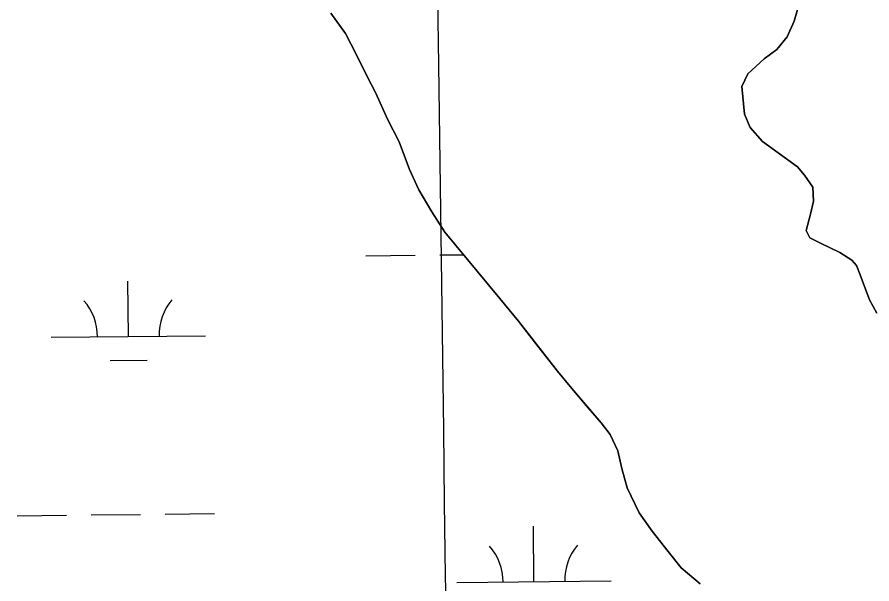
# Model space of a CAD drawing. Extents: x 3734862 to 3772949, y 391520 to 417239.
# Drawn here: x 3767773 to 3768328, y 407973 to 408341 of the extents above; entities that cross this region are included whole.
import ezdxf

# ---------------------------------------------------------------- set-up
doc = ezdxf.new("R2010")
doc.units = 0
for name, color, linetype in [('V-GRID-MAJR', 7, 'Continuous'), ('V-TOPO-SHOR', 7, 'Continuous'), ('V-WETL-SWMP', 7, 'Continuous')]:
    doc.layers.add(name, color=color, linetype=linetype)

msp = doc.modelspace()

# ---------------------------------------------------------------- linework, layer by layer
at = {"layer": 'V-GRID-MAJR'}
msp.add_spline([(3768195.233, 397232.114), (3768114.148, 403291.314), (3768033.0500000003, 409351.577), (3767951.952, 415411.843), (3767951.938, 415412.9)], degree=3, dxfattribs=at)
at = {"layer": 'V-TOPO-SHOR'}
for p, q in [((3768281.6299999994, 408352.734), (3768277.672999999, 408338.31199999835)), ((3767986.5130000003, 408330.42100000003), (3767976.906, 408343.594)), ((3768277.672999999, 408338.31199999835), (3768272.9530000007, 408328.18700000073)), ((3767993.417, 408316.87200000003), (3767986.5130000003, 408330.42100000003)), ((3768272.9530000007, 408328.18700000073), (3768266.289, 408320.01900000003)), ((3768266.289, 408320.01900000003), (3768258.072, 408313.806)), ((3768000.319, 408302.939), (3767993.417, 408316.87200000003)), ((3768258.072, 408313.806), (3768247.5, 408304.092)), ((3768006.072, 408291.712), (3768000.319, 408302.939)), ((3768247.5, 408304.092), (3768243.566, 408295.916)), ((3768013.731, 408274.681), (3768006.072, 408291.712)), ((3768243.566, 408295.916), (3768245.45, 408277.96)), ((3768245.45, 408277.96), (3768248.93, 408269.362)), ((3768021.4050000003, 408259.972), (3768013.731, 408274.681)), ((3768248.93, 408269.362), (3768257.089, 408260.357)), ((3768027.9059999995, 408242.177), (3768021.4050000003, 408259.972)), ((3768257.089, 408260.357), (3768271.095, 408250.1599999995)), ((3768271.095, 408250.1599999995), (3768279.656, 408243.88499999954)), ((3768034.037, 408229.016), (3768027.9059999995, 408242.177)), ((3768279.656, 408243.88499999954), (3768284.3170000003, 408238.404)), ((3768284.3170000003, 408238.404), (3768289.751, 408230.577)), ((3768289.751, 408230.577), (3768290.1069999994, 408221.6049999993)), ((3768042.4790000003, 408214.689), (3768034.037, 408229.016)), ((3768290.1069999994, 408221.6049999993), (3768288.122, 408213.03)), ((3768050.930999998, 408201.5200000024), (3768042.4790000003, 408214.689)), ((3768288.122, 408213.03), (3768285.3510000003, 408202.505)), ((3768086.699, 408158.5), (3768050.930999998, 408201.5200000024)), ((3768285.3510000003, 408202.505), (3768287.676, 408197.8129999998)), ((3768287.676, 408197.8129999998), (3768295.461999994, 408193.8830000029)), ((3768295.461999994, 408193.8830000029), (3768300.5249999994, 408191.522)), ((3768300.5249999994, 408191.522), (3768307.145999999, 408188.3760000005)), ((3768307.145999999, 408188.3760000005), (3768314.931, 408183.27400000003)), ((3768314.931, 408183.27400000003), (3768318.04, 408179.75200000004)), ((3768318.04, 408179.75200000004), (3768320.358, 408173.89)), ((3768320.358, 408173.89), (3768326.539, 408157.48)), ((3768098.6210000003, 408143.775), (3768086.699, 408158.5)), ((3768326.539, 408157.48), (3768331.1879999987, 408148.8760000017)), ((3768111.308, 408127.49899999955), (3768098.6210000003, 408143.775)), ((3768123.9960000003, 408111.224), (3768111.308, 408127.49899999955)), ((3768133.2260000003, 408099.984), (3768123.9960000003, 408111.224)), ((3768143.9960000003, 408087.57999999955), (3768133.2260000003, 408099.984)), ((3768152.461000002, 408077.88799999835), (3768143.9960000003, 408087.5799999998)), ((3768158.2260000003, 408070.141), (3768152.461000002, 408077.88799999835)), ((3768163.2090000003, 408059.69), (3768158.2260000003, 408070.141)), ((3768165.869, 408048.09), (3768163.2090000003, 408059.69)), ((3768169.299, 408035.71400000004), (3768165.869, 408048.09)), ((3768176.965, 408019.45699999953), (3768169.299, 408035.71400000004)), ((3768185.419, 408007.447), (3768176.965, 408019.45699999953)), ((3768195.801, 407994.2729999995), (3768185.419, 408007.447)), ((3768204.261, 407983.80899999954), (3768195.801, 407994.2729999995)), ((3768216.5839999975, 407973.3320000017), (3768204.261, 407983.8089999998))]:
    msp.add_line(p, q, dxfattribs=at)
for points in [[(3768285.3510000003, 408202.505), (3768288.122, 408213.03), (3768290.1070000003, 408221.605), (3768289.751, 408230.579), (3768284.3170000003, 408238.404), (3768279.656, 408243.885), (3768271.095, 408250.16000000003), (3768257.089, 408260.357), (3768248.93, 408269.362), (3768245.45, 408277.96), (3768243.566, 408295.914), (3768247.5, 408304.092), (3768258.072, 408313.808), (3768266.289, 408320.01900000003), (3768272.953, 408328.18700000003), (3768277.673, 408338.31200000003), (3768281.63, 408352.734)], [(3767976.904, 408343.594), (3767986.5130000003, 408330.42100000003), (3767993.417, 408316.87200000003), (3768000.319, 408302.939), (3768006.072, 408291.712), (3768013.733, 408274.683), (3768021.4050000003, 408259.972), (3768027.906, 408242.177), (3768034.037, 408229.016), (3768042.481, 408214.689), (3768050.931, 408201.52), (3768086.699, 408158.5), (3768098.6210000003, 408143.775), (3768111.308, 408127.499), (3768123.9960000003, 408111.224), (3768133.2260000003, 408099.984), (3768143.9960000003, 408087.58), (3768152.461, 408077.88800000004), (3768158.2260000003, 408070.141), (3768163.2090000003, 408059.69), (3768165.869, 408048.09), (3768169.299, 408035.71400000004), (3768176.965, 408019.457)], [(3768331.188, 408148.876), (3768326.539, 408157.48), (3768320.358, 408173.88800000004), (3768318.04, 408179.75200000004), (3768314.931, 408183.27400000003), (3768307.146, 408188.376), (3768300.525, 408191.522), (3768295.4620000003, 408193.88300000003), (3768287.676, 408197.813), (3768285.3510000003, 408202.505)], [(3768176.965, 408019.457), (3768185.419, 408007.447), (3768195.801, 407994.273), (3768204.261, 407983.809), (3768216.5840000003, 407973.332)]]:
    msp.add_lwpolyline(points, dxfattribs=at)
at = {"layer": 'V-WETL-SWMP'}
for p, q in [((3768277.67302339, 408338.31288858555), (3768281.6300235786, 408352.7348876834)), ((3768272.9530232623, 408328.1868891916), (3768277.67302339, 408338.31288858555)), ((3768266.289023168, 408320.0188896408), (3768272.9530232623, 408328.1868891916)), ((3768258.0720231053, 408313.8068899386), (3768266.289023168, 408320.0188896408)), ((3768247.500023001, 408304.09289043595), (3768258.0720231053, 408313.8068899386)), ((3768243.5670228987, 408295.913890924), (3768247.500023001, 408304.09289043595)), ((3768245.450022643, 408277.9588921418), (3768243.5670228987, 408295.913890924)), ((3768248.929022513, 408269.3618927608), (3768245.450022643, 408277.9588921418)), ((3768257.088022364, 408260.3568934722), (3768248.929022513, 408269.3618927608)), ((3768279.656022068, 408243.8848948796), (3768257.088022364, 408260.3568934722)), ((3768284.317021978, 408238.40389530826), (3768279.656022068, 408243.8848948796)), ((3768289.7500218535, 408230.5798959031), (3768284.317021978, 408238.40389530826)), ((3768290.106021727, 408221.6048965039), (3768289.7500218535, 408230.5798959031)), ((3768288.122021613, 408213.0288970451), (3768290.106021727, 408221.6048965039)), ((3768285.3510214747, 408202.5048977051), (3768288.122021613, 408213.0288970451)), ((3768287.675021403, 408197.81389804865), (3768285.3510214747, 408202.5048977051)), ((3768295.4630213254, 408193.88289841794), (3768287.675021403, 408197.81389804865)), ((3768307.1470212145, 408188.3758989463), (3768295.4630213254, 408193.8828984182)), ((3767999.658217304, 408186.15874774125), (3768031.6564322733, 408186.4967399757)), ((3768047.6555397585, 408186.6657360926), (3768063.146739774, 408186.8293672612)), ((3768314.9310211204, 408183.27389939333), (3768307.1470212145, 408188.3758989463)), ((3768318.039021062, 408179.75089967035), (3768314.93102112, 408183.2738993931)), ((3768320.358020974, 408173.8889000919), (3768318.039021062, 408179.75089967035)), ((3767845.610790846, 408133.7867377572), (3767845.2305495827, 408169.78472959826)), ((3768326.5390207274, 408157.4789012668), (3768320.358020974, 408173.8889000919)), ((3768331.188020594, 408148.87690190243), (3768326.5390207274, 408157.4789012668)), ((3767795.6135799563, 408133.25862489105), (3767895.608001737, 408134.31485062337)), ((3767833.774446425, 408118.2298514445), (3767857.773107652, 408118.4833456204)), ((3767773.4261081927, 408017.58582262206), (3767805.424323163, 408017.92381485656)), ((3767821.4234306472, 408018.0928109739), (3767853.421645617, 408018.43080320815)), ((3767869.4207531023, 408018.59979932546), (3767901.418968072, 408018.93779155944)), ((3768108.741835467, 407974.6951210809), (3768108.361594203, 408010.69311292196)), ((3768058.7446245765, 407974.16700821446), (3768158.739046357, 407975.22323394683))]:
    msp.add_line(p, q, dxfattribs=at)
msp.add_lwpolyline([(3767976.9050000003, 408343.593), (3767986.514, 408330.42100000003), (3767993.417, 408316.87200000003), (3768000.318, 408302.938), (3768006.071, 408291.712), (3768013.733, 408274.683), (3768021.4050000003, 408259.972), (3768027.9050000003, 408242.17600000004), (3768034.037, 408229.016), (3768042.4820000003, 408214.689), (3768050.932, 408201.521), (3768086.7, 408158.5), (3768098.6210000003, 408143.77400000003), (3768123.9960000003, 408111.224), (3768133.2260000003, 408099.985), (3768152.46, 408077.889), (3768158.2260000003, 408070.141), (3768163.2090000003, 408059.69), (3768165.869, 408048.08900000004), (3768169.299, 408035.713), (3768176.965, 408019.457), (3768185.419, 408007.44800000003), (3768195.8000000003, 407994.273), (3768204.261, 407983.809), (3768216.5840000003, 407973.331)], dxfattribs=at)
for centre, radius, start, end in [((3767790.3659213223, 408133.6780243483), 35.24628790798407, 359.8333639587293, 41.377022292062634), ((3767900.8456303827, 408134.8450045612), 35.24628790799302, 139.83336095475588, 181.3770192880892), ((3768053.496965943, 407974.5864076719), 35.24628790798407, 359.8333639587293, 41.377022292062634), ((3768163.9766750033, 407975.75338788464), 35.24628790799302, 139.83336095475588, 181.3770192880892)]:
    msp.add_arc(centre, radius, start, end, dxfattribs=at)

doc.saveas('drawing.dxf')
